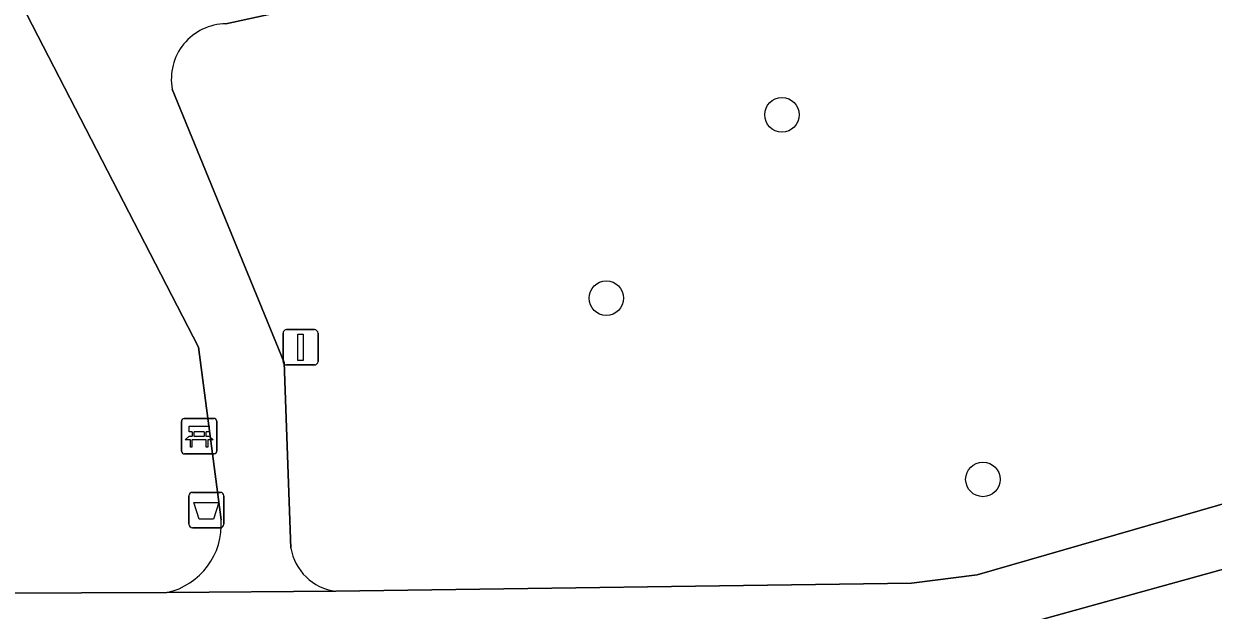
# Model space of a CAD drawing. Extents: x 162989 to 165008, y 383432 to 384338.
# Drawn here: x 164555.4 to 164589.06, y 383972.14 to 383988.74 of the extents above; entities that cross this region are included whole.
import ezdxf

# ---------------------------------------------------------------- set-up
doc = ezdxf.new("R2010")
doc.units = 0
for name, color, linetype in [('IMGEO_Afvalbak', 7, 'Continuous'), ('IMGEO_Bank', 7, 'Continuous'), ('IMGEO_Boom', 7, 'Continuous'), ('IMGEO_Groenvoorziening', 7, 'Continuous'), ('IMGEO_Lichtmast', 7, 'Continuous'), ('IMGEO_Voetpad_gesloten', 7, 'Continuous')]:
    doc.layers.add(name, color=color, linetype=linetype)

msp = doc.modelspace()

# ---------------------------------------------------------------- linework, layer by layer
at = {"layer": 'IMGEO_Afvalbak'}
for p, q in [((164560.07, 383974.578), (164560.07, 383975.378)), ((164560.07, 383975.378), (164560.07, 383974.578)), ((164560.17, 383975.478), (164560.96, 383975.478)), ((164560.96, 383975.478), (164560.17, 383975.478)), ((164561.06, 383975.378), (164561.06, 383974.578)), ((164561.06, 383974.578), (164561.06, 383975.378)), ((164560.96, 383974.478), (164560.17, 383974.478)), ((164560.17, 383974.478), (164560.96, 383974.478))]:
    msp.add_line(p, q, dxfattribs=at)
msp.add_lwpolyline([(164560.213, 383975.192), (164560.917, 383975.192), (164560.768, 383974.722), (164560.362, 383974.722), (164560.213, 383975.192)], dxfattribs=at)
for centre, start, end in [((164560.17, 383975.378), 90, 180), ((164560.17, 383975.378), 90, 180), ((164560.96, 383975.378), 0, 90), ((164560.96, 383975.378), 360, 90), ((164560.17, 383974.578), 180, 270), ((164560.17, 383974.578), 180, 270), ((164560.96, 383974.578), 270, 0), ((164560.96, 383974.578), 270, 0)]:
    msp.add_arc(centre, 0.1, start, end, dxfattribs=at)
at = {"layer": 'IMGEO_Bank'}
for p, q in [((164559.936, 383977.568), (164560.777, 383977.568)), ((164560.777, 383977.568), (164559.936, 383977.568)), ((164559.861, 383976.643), (164559.861, 383977.484)), ((164559.861, 383977.484), (164559.861, 383976.643)), ((164560.861, 383977.493), (164560.861, 383976.652)), ((164560.861, 383976.652), (164560.861, 383977.493)), ((164560.558, 383976.966), (164560.165, 383976.966)), ((164560.17, 383977.074), (164560.17, 383977.18)), ((164560.214, 383977.18), (164560.214, 383977.074)), ((164560.502, 383977.186), (164560.22, 383977.186)), ((164560.22, 383977.068), (164560.502, 383977.068)), ((164560.508, 383977.074), (164560.508, 383977.18)), ((164560.552, 383977.18), (164560.552, 383977.074)), ((164560.786, 383976.568), (164559.945, 383976.568)), ((164559.945, 383976.568), (164560.786, 383976.568))]:
    msp.add_line(p, q, dxfattribs=at)
for points in [[(164560.164, 383977.186), (164560.078, 383977.186), (164560.078, 383977.347), (164560.641, 383977.347), (164560.641, 383977.186), (164560.558, 383977.186)], [(164560.108, 383976.966), (164559.966, 383976.966), (164560.078, 383977.068), (164560.164, 383977.068)], [(164560.158, 383976.959), (164560.158, 383976.752), (164560.115, 383976.752), (164560.115, 383976.959)], [(164560.558, 383977.068), (164560.641, 383977.068), (164560.753, 383976.966), (164560.614, 383976.966)], [(164560.608, 383976.959), (164560.608, 383976.752), (164560.564, 383976.752), (164560.564, 383976.959)]]:
    msp.add_lwpolyline(points, dxfattribs=at)
for centre, radius, start, end in [((164559.939, 383977.49), 0.0779, 92.4484, 184.2845), ((164559.939, 383977.49), 0.0779, 92.4484, 184.2845), ((164560.783, 383977.49), 0.0779, 2.4484, 94.2845), ((164560.783, 383977.49), 0.0779, 2.4484, 94.2845), ((164560.108, 383976.959), 0.00671, 2.8957, 87.1043), ((164560.165, 383976.959), 0.00671, 92.8957, 177.1043), ((164560.163, 383977.179), 0.00671, 2.8957, 87.1043), ((164560.163, 383977.075), 0.00671, 272.8957, 357.1043), ((164560.22, 383977.179), 0.00671, 92.8957, 177.1043), ((164560.22, 383977.075), 0.00671, 182.8957, 267.1043), ((164560.502, 383977.179), 0.00671, 2.8957, 87.1043), ((164560.502, 383977.075), 0.00671, 272.8957, 357.1043), ((164560.559, 383977.179), 0.00671, 92.8957, 177.1043), ((164560.559, 383977.075), 0.00671, 182.8957, 267.1043), ((164560.557, 383976.959), 0.00671, 2.8957, 87.1043), ((164560.614, 383976.959), 0.00671, 92.8957, 177.1043), ((164559.939, 383976.646), 0.0779, 182.4484, 274.2845), ((164559.939, 383976.646), 0.0779, 182.4484, 274.2845), ((164560.783, 383976.646), 0.0779, 272.4484, 4.2845), ((164560.783, 383976.646), 0.0779, 272.4484, 4.2845)]:
    msp.add_arc(centre, radius, start, end, dxfattribs=at)
at = {"layer": 'IMGEO_Boom'}
for centre in [(164576.856, 383986.161), (164571.885, 383980.973), (164582.544, 383975.845)]:
    msp.add_circle(centre, 0.489, dxfattribs=at)
at = {"layer": 'IMGEO_Groenvoorziening'}
for points in [[(164560.984, 383974.7), (164560.344, 383979.582), (164554.731, 383990.474), (164552.812, 383990.075), (164551.907, 383990.12), (164551.12, 383990.164), (164550.652, 383990.534), (164550.857, 383991.605), (164551.181, 383996.785)], [(164604.274, 383989.411), (164589.42, 383990.473), (164575.259, 383991.254), (164568.241, 383990.291), (164561.116, 383988.736)], [(164559.6, 383986.888), (164562.771, 383979.157), (164562.955, 383973.903)], [(164564.225, 383972.682), (164580.521, 383972.909), (164582.381, 383973.149), (164591.636, 383975.813)], [(164597.046, 383975.435), (164582.502, 383971.41), (164581.171, 383971.038), (164565.046, 383970.594)], [(164537.71, 383972.559), (164559.45, 383972.643)]]:
    msp.add_lwpolyline(points, dxfattribs=at)
for centre, radius, start, end in [((164561.134, 383987.175), 1.561, 90.6647, 190.6081), ((164559.024, 383974.561), 1.964, 282.5108, 4.062), ((164564.422, 383974.158), 1.49, 189.8716, 262.3822)]:
    msp.add_arc(centre, radius, start, end, dxfattribs=at)
at = {"layer": 'IMGEO_Lichtmast'}
for p, q in [((164562.735, 383979.182), (164562.735, 383979.982)), ((164562.735, 383979.982), (164562.735, 383979.182)), ((164562.835, 383980.082), (164563.625, 383980.082)), ((164563.625, 383980.082), (164562.835, 383980.082)), ((164563.725, 383979.982), (164563.725, 383979.182)), ((164563.725, 383979.182), (164563.725, 383979.982)), ((164563.625, 383979.082), (164562.835, 383979.082)), ((164562.835, 383979.082), (164563.625, 383979.082))]:
    msp.add_line(p, q, dxfattribs=at)
msp.add_lwpolyline([(164563.155, 383979.957), (164563.305, 383979.957), (164563.305, 383979.207), (164563.155, 383979.207), (164563.155, 383979.957)], dxfattribs=at)
for centre, start, end in [((164562.835, 383979.982), 90, 180), ((164562.835, 383979.982), 90, 180), ((164563.625, 383979.982), 0, 90), ((164563.625, 383979.982), 360, 90), ((164562.835, 383979.182), 180, 270), ((164562.835, 383979.182), 180, 270), ((164563.625, 383979.182), 270, 0), ((164563.625, 383979.182), 270, 0)]:
    msp.add_arc(centre, 0.1, start, end, dxfattribs=at)
at = {"layer": 'IMGEO_Voetpad_gesloten'}
for points in [[(164561.116, 383988.736), (164568.241, 383990.291), (164575.259, 383991.254), (164589.42, 383990.473), (164604.274, 383989.411), (164610.543, 383989.061), (164615.682, 383989.742), (164641.363, 383991.554), (164643.365, 383993.546)], [(164557.462, 383992.216), (164554.313, 383991.244), (164554.731, 383990.474), (164560.344, 383979.582), (164560.984, 383974.7)], [(164562.955, 383973.903), (164562.771, 383979.157), (164559.6, 383986.888)], [(164565.046, 383970.594), (164581.171, 383971.038), (164582.502, 383971.41), (164597.046, 383975.435), (164599.665, 383977.663)], [(164591.636, 383975.813), (164582.381, 383973.149), (164580.521, 383972.909), (164564.225, 383972.682), (164559.45, 383972.643), (164537.71, 383972.559)], [(164559.45, 383972.643), (164564.225, 383972.682)]]:
    msp.add_lwpolyline(points, dxfattribs=at)
for centre, radius, start, end in [((164561.134, 383987.175), 1.561, 90.6647, 190.6081), ((164559.024, 383974.561), 1.964, 282.5108, 4.062), ((164564.422, 383974.158), 1.49, 189.8716, 262.3822)]:
    msp.add_arc(centre, radius, start, end, dxfattribs=at)

doc.saveas('drawing.dxf')
